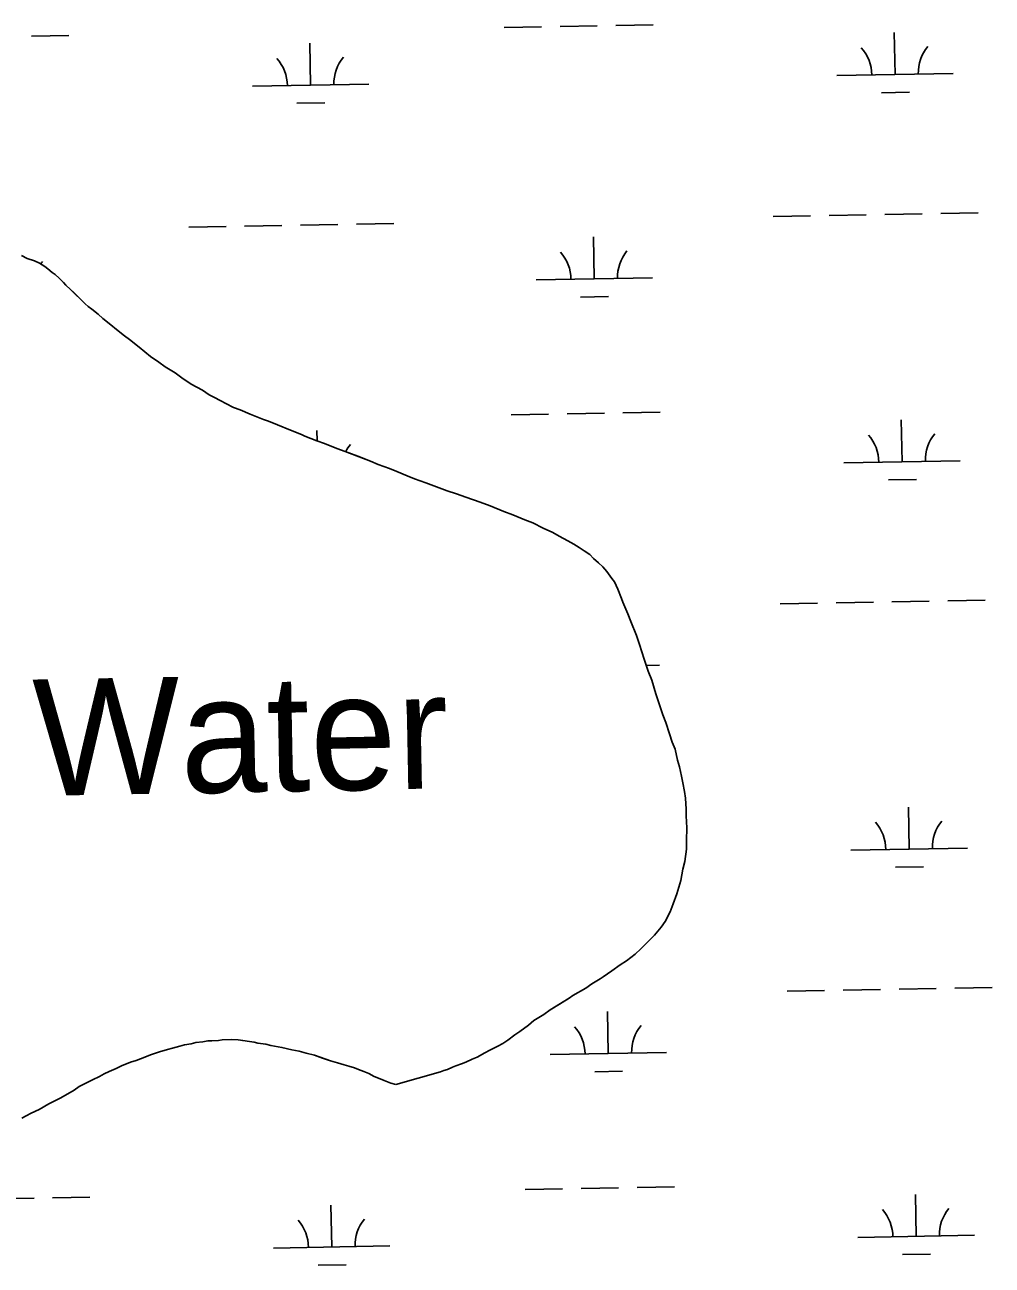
# Model space of a CAD drawing. Extents: x 3925854 to 3964121, y 224593 to 250589.
# Drawn here: x 3940758 to 3941589, y 244053 to 245119 of the extents above; entities that cross this region are included whole.
import ezdxf

# ---------------------------------------------------------------- set-up
doc = ezdxf.new("R2010")
doc.units = 0
for name, color, linetype in [('V-RIVR-IDEN', 7, 'Continuous'), ('V-TOPO-SHOR', 7, 'Continuous'), ('V-WETL-SWMP', 7, 'Continuous')]:
    doc.layers.add(name, color=color, linetype=linetype)

msp = doc.modelspace()

# ---------------------------------------------------------------- linework, layer by layer
at = {"layer": 'V-TOPO-SHOR'}
for points in [[(3940755.259, 244920.45), (3940759.924, 244917.976), (3940766.378, 244915.868), (3940770.685, 244913.749), (3940775.354, 244910.916), (3940777.869, 244909.145), (3940781.465, 244905.946), (3940783.982, 244904.172), (3940787.579, 244900.975), (3940791.179, 244897.42), (3940793.342, 244894.93), (3940797.298, 244891.376), (3940799.819, 244888.888), (3940803.778, 244884.978), (3940805.939, 244882.844), (3940809.9, 244878.935), (3940812.417, 244876.803), (3940815.652, 244874.319), (3940821.047, 244870.061), (3940825.004, 244866.507), (3940831.838, 244860.826), (3940836.87, 244856.923), (3940843.702, 244851.598), (3940848.015, 244848.405), (3940856.287, 244841.659), (3940865.994, 244833.848), (3940873.181, 244828.886), (3940878.571, 244824.984), (3940887.191, 244819.672), (3940892.944, 244815.414), (3940900.847, 244810.097), (3940905.873, 244807.267), (3940910.54, 244804.791), (3940916.289, 244800.892), (3940920.238, 244798.772), (3940926.341, 244795.589), (3940930.648, 244793.47), (3940937.109, 244789.933), (3940942.846, 244787.821), (3940951.455, 244784.299), (3940962.932, 244779.719), (3940967.233, 244778.314), (3940975.124, 244775.144), (3940986.245, 244770.563), (3940995.571, 244766.686), (3940998.443, 244765.273), (3941008.842, 244761.402), (3941015.298, 244758.938), (3941026.058, 244754.713), (3941033.228, 244752.254), (3941043.986, 244748.029), (3941054.746, 244743.804), (3941061.562, 244740.984), (3941071.245, 244737.465), (3941077.342, 244734.999), (3941086.31, 244731.12), (3941092.765, 244728.657), (3941102.448, 244725.14), (3941109.262, 244722.678), (3941120.737, 244718.458), (3941128.624, 244715.646), (3941136.871, 244712.834), (3941149.061, 244708.619), (3941157.668, 244705.453), (3941169.506, 244700.517), (3941177.036, 244697.701), (3941187.438, 244693.474), (3941194.252, 244691.012), (3941203.224, 244686.419), (3941211.478, 244682.534), (3941216.864, 244679.349), (3941224.401, 244675.46), (3941229.428, 244672.629), (3941234.098, 244669.797), (3941238.409, 244666.961), (3941243.078, 244663.772), (3941246.32, 244660.212), (3941250.635, 244656.663), (3941254.236, 244653.108), (3941257.838, 244649.194), (3941262.17, 244643.14), (3941264.334, 244640.292), (3941267.236, 244633.869), (3941270.505, 244626.019), (3941271.601, 244622.806), (3941275.957, 244612.816), (3941278.503, 244606.035), (3941283.227, 244594.259), (3941285.781, 244586.403)], [(3941285.781, 244586.403), (3941289.795, 244573.906), (3941293.439, 244563.553), (3941296.349, 244555.701), (3941300, 244543.917), (3941302.552, 244536.419), (3941305.837, 244526.064), (3941308.385, 244519.283), (3941311.666, 244509.646), (3941313.855, 244502.502), (3941316.399, 244496.438), (3941318.602, 244487.148), (3941320.071, 244481.432), (3941321.912, 244473.216), (3941323.02, 244467.5), (3941324.499, 244459.996), (3941325.25, 244454.276), (3941326.024, 244444.978), (3941326.059, 244439.254), (3941326.481, 244428.881), (3941326.192, 244418.147), (3941326.239, 244410.635), (3941324.875, 244399.891), (3941323.126, 244393.442), (3941321.4, 244383.771), (3941317.894, 244372.301), (3941314.728, 244363.693), (3941312.266, 244356.879), (3941308.024, 244348.626), (3941304.477, 244343.594), (3941298.796, 244336.762), (3941294.53, 244332.44), (3941287.065, 244324.881), (3941282.082, 244320.556), (3941274.605, 244314.784), (3941269.262, 244311.174), (3941262.139, 244306.119), (3941254.658, 244301.065), (3941252.163, 244299.261), (3941245.036, 244294.923), (3941239.693, 244291.31), (3941228.642, 244284.802), (3941225.437, 244282.635), (3941217.239, 244277.574), (3941209.043, 244272.514), (3941203.699, 244268.545), (3941195.145, 244263.482), (3941190.518, 244259.517), (3941183.039, 244254.104), (3941178.765, 244251.217), (3941172.711, 244246.527), (3941168.437, 244243.639), (3941164.159, 244241.464), (3941157.384, 244237.843), (3941153.103, 244235.67), (3941146.329, 244232.049), (3941142.046, 244230.235), (3941136.697, 244227.697), (3941133.127, 244226.243), (3941128.13, 244224.423), (3941125.273, 244223.331), (3941120.993, 244221.517), (3941117.78, 244220.423), (3941114.925, 244219.331), (3941076.711, 244208.358)], [(3941076.711, 244208.358), (3941072.41, 244209.761), (3941066.672, 244211.872), (3941063.086, 244213.282), (3941058.064, 244215.397), (3941053.397, 244217.871), (3941049.094, 244219.634), (3941044.43, 244221.394), (3941041.203, 244222.805), (3941036.183, 244224.203), (3941032.243, 244225.252), (3941026.506, 244227.005), (3941020.414, 244228.756), (3941013.602, 244231.218), (3941006.788, 244233.68), (3940999.62, 244235.422), (3940993.527, 244237.173), (3940987.441, 244238.21), (3940978.839, 244240.301), (3940969.169, 244242.029), (3940964.87, 244243.076), (3940958.064, 244244.106), (3940954.841, 244244.802), (3940950.9, 244245.492), (3940945.172, 244246.172), (3940941.234, 244246.863), (3940935.864, 244247.186), (3940927.637, 244246.777), (3940924.422, 244246.4), (3940918.7, 244246.006), (3940915.122, 244245.984), (3940910.833, 244245.241), (3940904.755, 244244.487), (3940900.827, 244243.389), (3940895.107, 244242.638), (3940891.179, 244241.54), (3940884.75, 244239.711), (3940880.463, 244238.609), (3940873.681, 244236.422), (3940865.824, 244233.868), (3940861.186, 244232.049), (3940853.69, 244229.139), (3940848.691, 244227.679), (3940841.197, 244224.41), (3940836.561, 244222.235), (3940830.494, 244219.694), (3940826.214, 244217.519), (3940822.292, 244215.348), (3940816.228, 244212.448), (3940811.591, 244210.273), (3940804.817, 244206.652), (3940800.542, 244203.762), (3940793.057, 244199.423), (3940788.42, 244196.889), (3940778.793, 244191.821), (3940770.236, 244187.114), (3940763.459, 244183.854), (3940759.179, 244181.679), (3940755.615, 244179.51)]]:
    msp.add_lwpolyline(points, dxfattribs=at)
at = {"layer": 'V-WETL-SWMP'}
for p, q in [((3941169.649, 245116.277), (3941201.643, 245116.858)), ((3941217.641, 245117.149), (3941249.635, 245117.731)), ((3941265.633, 245118.022), (3941297.627, 245118.604)), ((3940763.808, 245108.897), (3940795.802, 245109.479)), ((3941003.456, 245066.817), (3941002.802, 245102.811)), ((3941505.281, 245075.942), (3941504.627, 245111.936)), ((3941455.29, 245075.033), (3941555.273, 245076.851)), ((3940953.465, 245065.908), (3941053.448, 245067.726)), ((3941493.564, 245060.295), (3941517.56, 245060.731)), ((3940991.739, 245051.17), (3941015.735, 245051.607)), ((3941400.638, 244953.948), (3941432.633, 244954.53)), ((3941448.63, 244954.821), (3941480.625, 244955.403)), ((3941496.622, 244955.693), (3941528.617, 244956.275)), ((3941544.614, 244956.566), (3941576.609, 244957.148)), ((3940898.813, 244944.823), (3940930.808, 244945.405)), ((3940946.805, 244945.696), (3940978.8, 244946.278)), ((3940994.797, 244946.569), (3941026.792, 244947.15)), ((3941042.789, 244947.441), (3941074.784, 244948.023)), ((3941246.994, 244900.404), (3941246.339, 244936.398)), ((3940755.258, 244920.45), (3940759.924, 244917.975)), ((3940759.924, 244917.975), (3940766.377, 244915.869)), ((3940766.377, 244915.869), (3940770.684, 244913.749)), ((3940770.684, 244913.749), (3940775.353, 244910.917)), ((3940775.353, 244910.917), (3940777.868, 244909.144)), ((3940777.868, 244909.144), (3940781.466, 244905.946)), ((3940781.466, 244905.946), (3940783.982, 244904.173)), ((3940783.982, 244904.173), (3940787.579, 244900.976)), ((3940787.579, 244900.976), (3940791.179, 244897.421)), ((3941197.002, 244899.495), (3941296.986, 244901.313)), ((3940791.179, 244897.421), (3940793.342, 244894.93)), ((3940793.342, 244894.93), (3940797.299, 244891.377)), ((3940797.299, 244891.377), (3940809.9, 244878.934)), ((3941235.276, 244884.757), (3941259.272, 244885.194)), ((3940809.9, 244878.934), (3940812.417, 244876.803)), ((3940812.417, 244876.803), (3940815.653, 244874.319)), ((3940815.653, 244874.319), (3940821.046, 244870.06)), ((3940821.046, 244870.06), (3940825.004, 244866.507)), ((3940825.004, 244866.507), (3940831.837, 244860.826)), ((3940831.837, 244860.826), (3940836.87, 244856.922)), ((3940836.87, 244856.922), (3940843.701, 244851.598)), ((3940843.701, 244851.598), (3940848.015, 244848.405)), ((3940848.015, 244848.405), (3940856.286, 244841.659)), ((3940856.286, 244841.659), (3940865.995, 244833.849)), ((3940865.995, 244833.849), (3940873.181, 244828.886)), ((3940873.181, 244828.886), (3940878.572, 244824.984)), ((3940878.572, 244824.984), (3940887.192, 244819.672)), ((3940887.192, 244819.672), (3940892.943, 244815.414)), ((3940892.943, 244815.414), (3940900.847, 244810.098)), ((3940900.847, 244810.098), (3940905.874, 244807.267)), ((3940905.874, 244807.267), (3940910.541, 244804.792)), ((3940910.541, 244804.792), (3940916.289, 244800.892)), ((3940916.289, 244800.892), (3940920.238, 244798.771)), ((3940920.238, 244798.771), (3940926.34, 244795.589)), ((3940926.34, 244795.589), (3940930.647, 244793.469)), ((3940930.647, 244793.469), (3940937.109, 244789.932)), ((3940937.109, 244789.932), (3940942.846, 244787.822)), ((3940942.846, 244787.822), (3940951.455, 244784.298)), ((3940951.455, 244784.298), (3940962.932, 244779.719)), ((3941175.697, 244783.657), (3941207.691, 244784.238)), ((3941223.689, 244784.529), (3941255.683, 244785.111)), ((3941271.681, 244785.402), (3941303.675, 244785.984)), ((3940962.932, 244779.719), (3940967.234, 244778.315)), ((3940967.234, 244778.315), (3940975.125, 244775.144)), ((3940975.125, 244775.144), (3940986.245, 244770.563)), ((3941511.329, 244743.322), (3941510.675, 244779.316)), ((3940986.245, 244770.563), (3940995.571, 244766.686)), ((3940995.571, 244766.686), (3940998.442, 244765.273)), ((3940998.442, 244765.273), (3941008.842, 244761.403)), ((3941009.011, 244761.339), (3941008.85, 244770.191)), ((3941008.842, 244761.403), (3941015.297, 244758.939)), ((3941015.297, 244758.939), (3941026.057, 244754.713)), ((3941026.057, 244754.713), (3941033.228, 244752.254)), ((3941033.228, 244752.254), (3941054.747, 244743.803)), ((3941054.747, 244743.803), (3941061.562, 244740.983)), ((3941061.562, 244740.983), (3941071.244, 244737.466)), ((3941461.338, 244742.413), (3941561.321, 244744.231)), ((3941071.244, 244737.466), (3941077.342, 244735)), ((3941077.342, 244735), (3941086.31, 244731.121)), ((3941086.31, 244731.121), (3941092.766, 244728.657)), ((3941092.766, 244728.657), (3941102.448, 244725.14)), ((3941102.448, 244725.14), (3941109.261, 244722.679)), ((3941109.261, 244722.679), (3941120.736, 244718.457)), ((3941499.612, 244727.675), (3941523.608, 244728.111)), ((3941120.736, 244718.457), (3941128.624, 244715.645)), ((3941128.624, 244715.645), (3941136.871, 244712.834)), ((3941136.871, 244712.834), (3941149.061, 244708.618)), ((3941149.061, 244708.618), (3941157.668, 244705.452)), ((3941157.668, 244705.452), (3941169.505, 244700.517)), ((3941169.505, 244700.517), (3941177.036, 244697.702)), ((3941177.036, 244697.702), (3941187.438, 244693.474)), ((3941187.438, 244693.474), (3941194.251, 244691.013)), ((3941194.251, 244691.013), (3941203.224, 244686.418)), ((3941203.224, 244686.418), (3941211.477, 244682.534)), ((3941211.477, 244682.534), (3941216.864, 244679.348)), ((3941216.864, 244679.348), (3941224.401, 244675.46)), ((3941224.401, 244675.46), (3941229.428, 244672.629)), ((3941229.428, 244672.629), (3941234.097, 244669.797)), ((3941234.097, 244669.797), (3941238.408, 244666.961)), ((3941238.408, 244666.961), (3941243.079, 244663.771)), ((3941243.079, 244663.771), (3941246.321, 244660.213)), ((3941246.321, 244660.213), (3941250.636, 244656.663)), ((3941250.636, 244656.663), (3941254.236, 244653.108)), ((3941254.236, 244653.108), (3941257.839, 244649.195)), ((3941257.839, 244649.195), (3941262.17, 244643.14)), ((3941262.17, 244643.14), (3941264.334, 244640.291)), ((3941264.334, 244640.291), (3941267.237, 244633.87)), ((3941267.237, 244633.87), (3941270.506, 244626.019)), ((3941270.506, 244626.019), (3941271.6, 244622.806)), ((3941502.67, 244623.073), (3941534.665, 244623.655)), ((3941550.662, 244623.946), (3941582.657, 244624.528)), ((3941271.6, 244622.806), (3941275.956, 244612.816)), ((3941275.956, 244612.816), (3941278.503, 244606.034)), ((3941406.686, 244621.328), (3941438.681, 244621.91)), ((3941454.678, 244622.201), (3941486.673, 244622.783)), ((3941278.503, 244606.034), (3941283.227, 244594.258)), ((3941283.227, 244594.258), (3941285.781, 244586.403)), ((3941285.781, 244586.403), (3941289.795, 244573.906)), ((3941289.795, 244573.906), (3941293.438, 244563.553)), ((3941291.702, 244568.487), (3941303.034, 244568.693)), ((3941293.438, 244563.553), (3941296.349, 244555.701)), ((3941296.349, 244555.701), (3941300.001, 244543.917)), ((3941300.001, 244543.917), (3941302.552, 244536.42)), ((3941302.552, 244536.42), (3941305.837, 244526.065)), ((3941305.837, 244526.065), (3941308.384, 244519.284)), ((3941308.384, 244519.284), (3941311.665, 244509.645)), ((3941311.665, 244509.645), (3941313.856, 244502.503)), ((3941313.856, 244502.503), (3941316.399, 244496.437)), ((3941316.399, 244496.437), (3941318.603, 244487.149)), ((3941318.603, 244487.149), (3941320.07, 244481.433)), ((3941320.07, 244481.433), (3941321.911, 244473.216)), ((3941321.911, 244473.216), (3941323.02, 244467.499)), ((3941323.02, 244467.499), (3941324.498, 244459.995)), ((3941324.498, 244459.995), (3941325.25, 244454.275)), ((3941325.25, 244454.275), (3941326.024, 244444.978)), ((3941326.024, 244444.978), (3941326.059, 244439.254)), ((3941517.377, 244410.702), (3941516.723, 244446.696)), ((3941326.059, 244439.254), (3941326.482, 244428.881)), ((3941326.482, 244428.881), (3941326.192, 244418.147)), ((3941326.239, 244410.634), (3941324.875, 244399.892)), ((3941326.192, 244418.147), (3941326.239, 244410.634)), ((3941467.386, 244409.793), (3941567.369, 244411.611)), ((3941324.875, 244399.892), (3941323.127, 244393.441)), ((3941323.127, 244393.441), (3941321.399, 244383.771)), ((3941505.66, 244395.055), (3941529.656, 244395.491)), ((3941321.399, 244383.771), (3941317.893, 244372.3)), ((3941317.893, 244372.3), (3941314.727, 244363.693)), ((3941314.727, 244363.693), (3941312.266, 244356.88)), ((3941308.024, 244348.625), (3941304.478, 244343.594)), ((3941312.266, 244356.88), (3941308.024, 244348.625)), ((3941298.797, 244336.761), (3941294.531, 244332.441)), ((3941304.478, 244343.594), (3941298.797, 244336.761)), ((3941294.531, 244332.441), (3941287.065, 244324.881)), ((3941274.606, 244314.785), (3941269.262, 244311.174)), ((3941282.083, 244320.556), (3941274.606, 244314.785)), ((3941287.065, 244324.881), (3941282.083, 244320.556)), ((3941262.139, 244306.12), (3941254.657, 244301.064)), ((3941269.262, 244311.174), (3941262.139, 244306.12)), ((3941245.036, 244294.922), (3941239.692, 244291.311)), ((3941252.164, 244299.26), (3941245.036, 244294.922)), ((3941254.657, 244301.064), (3941252.164, 244299.26)), ((3941225.436, 244282.635), (3941209.042, 244272.514)), ((3941228.642, 244284.802), (3941225.436, 244282.635)), ((3941239.692, 244291.311), (3941228.642, 244284.802)), ((3941412.734, 244288.708), (3941444.729, 244289.29)), ((3941460.726, 244289.581), (3941492.721, 244290.162)), ((3941508.718, 244290.453), (3941540.713, 244291.035)), ((3941556.71, 244291.326), (3941588.705, 244291.908)), ((3941209.042, 244272.514), (3941203.7, 244268.545)), ((3941195.145, 244263.483), (3941190.519, 244259.518)), ((3941203.7, 244268.545), (3941195.145, 244263.483)), ((3941259.09, 244235.164), (3941258.436, 244271.158)), ((3941178.765, 244251.216), (3941172.712, 244246.527)), ((3941183.04, 244254.105), (3941178.765, 244251.216)), ((3941190.519, 244259.518), (3941183.04, 244254.105)), ((3940891.178, 244241.54), (3940884.75, 244239.711)), ((3940895.107, 244242.638), (3940891.178, 244241.54)), ((3940900.827, 244243.389), (3940895.107, 244242.638)), ((3940904.755, 244244.487), (3940900.827, 244243.389)), ((3940910.833, 244245.241), (3940904.755, 244244.487)), ((3940915.121, 244245.983), (3940910.833, 244245.241)), ((3940918.699, 244246.006), (3940915.121, 244245.983)), ((3940924.421, 244246.4), (3940918.699, 244246.006)), ((3940927.638, 244246.777), (3940924.421, 244246.4)), ((3940935.864, 244247.187), (3940927.638, 244246.777)), ((3940941.233, 244246.863), (3940935.864, 244247.187)), ((3940945.173, 244246.172), (3940941.233, 244246.863)), ((3940950.901, 244245.492), (3940945.173, 244246.172)), ((3940954.841, 244244.802), (3940950.901, 244245.492)), ((3940958.065, 244244.106), (3940954.841, 244244.802)), ((3940964.869, 244243.076), (3940958.065, 244244.106)), ((3940969.169, 244242.029), (3940964.869, 244243.076)), ((3940978.84, 244240.301), (3940969.169, 244242.029)), ((3940987.44, 244238.209), (3940978.84, 244240.301)), ((3941164.158, 244241.464), (3941157.383, 244237.844)), ((3941168.437, 244243.638), (3941164.158, 244241.464)), ((3941172.712, 244246.527), (3941168.437, 244243.638)), ((3940853.69, 244229.14), (3940848.691, 244227.678)), ((3940861.185, 244232.05), (3940853.69, 244229.14)), ((3940865.825, 244233.868), (3940861.185, 244232.05)), ((3940873.68, 244236.421), (3940865.825, 244233.868)), ((3940880.464, 244238.61), (3940873.68, 244236.421)), ((3940884.75, 244239.711), (3940880.464, 244238.61)), ((3940993.528, 244237.173), (3940987.44, 244238.209)), ((3940999.621, 244235.423), (3940993.528, 244237.173)), ((3941006.788, 244233.679), (3940999.621, 244235.423)), ((3941020.414, 244228.756), (3941006.788, 244233.679)), ((3941142.046, 244230.235), (3941136.696, 244227.697)), ((3941146.328, 244232.05), (3941142.046, 244230.235)), ((3941153.103, 244235.671), (3941146.328, 244232.05)), ((3941157.383, 244237.844), (3941153.103, 244235.671)), ((3941209.098, 244234.255), (3941309.082, 244236.073)), ((3940830.495, 244219.693), (3940826.215, 244217.519)), ((3940836.561, 244222.235), (3940830.495, 244219.693)), ((3940841.198, 244224.411), (3940836.561, 244222.235)), ((3940848.691, 244227.678), (3940841.198, 244224.411)), ((3941026.507, 244227.005), (3941020.414, 244228.756)), ((3941032.242, 244225.252), (3941026.507, 244227.005)), ((3941036.184, 244224.204), (3941032.242, 244225.252)), ((3941041.202, 244222.804), (3941036.184, 244224.204)), ((3941044.431, 244221.393), (3941041.202, 244222.804)), ((3941049.093, 244219.634), (3941044.431, 244221.393)), ((3941053.397, 244217.872), (3941049.093, 244219.634)), ((3941114.924, 244219.331), (3941076.712, 244208.358)), ((3941117.78, 244220.423), (3941114.924, 244219.331)), ((3941120.993, 244221.516), (3941117.78, 244220.423)), ((3941125.274, 244223.332), (3941120.993, 244221.516)), ((3941128.13, 244224.423), (3941125.274, 244223.332)), ((3941133.127, 244226.243), (3941128.13, 244224.423)), ((3941136.696, 244227.697), (3941133.127, 244226.243)), ((3941247.373, 244219.517), (3941271.369, 244219.954)), ((3940811.592, 244210.272), (3940804.817, 244206.652)), ((3940816.229, 244212.448), (3940811.592, 244210.272)), ((3940822.293, 244215.348), (3940816.229, 244212.448)), ((3940826.215, 244217.519), (3940822.293, 244215.348)), ((3941058.063, 244215.397), (3941053.397, 244217.872)), ((3941063.085, 244213.282), (3941058.063, 244215.397)), ((3941066.672, 244211.873), (3941063.085, 244213.282)), ((3941072.41, 244209.762), (3941066.672, 244211.873)), ((3941076.712, 244208.358), (3941072.41, 244209.762)), ((3940793.056, 244199.423), (3940788.421, 244196.889)), ((3940800.542, 244203.763), (3940793.056, 244199.423)), ((3940804.817, 244206.652), (3940800.542, 244203.763)), ((3940770.236, 244187.115), (3940763.459, 244183.853)), ((3940778.793, 244191.82), (3940770.236, 244187.115)), ((3940788.421, 244196.889), (3940778.793, 244191.82)), ((3940759.179, 244181.679), (3940755.615, 244179.51)), ((3940763.459, 244183.853), (3940759.179, 244181.679)), ((3941187.793, 244118.416), (3941219.787, 244118.998)), ((3941235.785, 244119.289), (3941267.779, 244119.871)), ((3941283.777, 244120.162), (3941315.772, 244120.744)), ((3941523.425, 244078.082), (3941522.771, 244114.076)), ((3940733.96, 244110.164), (3940765.954, 244110.746)), ((3940781.952, 244111.037), (3940813.947, 244111.619)), ((3941021.6, 244068.957), (3941020.946, 244104.951)), ((3940971.609, 244068.048), (3941071.592, 244069.866)), ((3941473.434, 244077.173), (3941573.417, 244078.991)), ((3941511.708, 244062.435), (3941535.704, 244062.871)), ((3941009.883, 244053.31), (3941033.879, 244053.747))]:
    msp.add_line(p, q, dxfattribs=at)
for centre, start, end in [((3941450.039, 245075.412), 0.269879, 41.813537), ((3941560.506, 245077.421), 140.269876, 181.813534), ((3940948.214, 245066.287), 0.269879, 41.813537), ((3941058.681, 245068.296), 140.269876, 181.813534), ((3941191.751, 244899.874), 0.269879, 41.813537), ((3941302.219, 244901.883), 140.269876, 181.813534), ((3940800.394, 244892.758), 140.269876, 144.629448), ((3941456.087, 244742.792), 0.269879, 41.813537), ((3941566.555, 244744.801), 140.269876, 181.813534), ((3941064.729, 244735.676), 140.269876, 152.180755), ((3941462.135, 244410.172), 0.269879, 41.813537), ((3941572.603, 244412.181), 140.269876, 181.813534), ((3941203.848, 244234.634), 0.269879, 41.813537), ((3941314.315, 244236.643), 140.269876, 181.813534), ((3941578.651, 244079.561), 140.269876, 181.813534), ((3940966.358, 244068.427), 0.269879, 41.813537), ((3941076.826, 244070.436), 140.269876, 181.813534), ((3941468.183, 244077.552), 0.269879, 41.813537)]:
    msp.add_arc(centre, 35.246, start, end, dxfattribs=at)

# ---------------------------------------------------------------- texts
at = {"layer": 'V-RIVR-IDEN'}
msp.add_text('Water', height=99.9998, rotation=1.078661, dxfattribs=at).set_placement((3940765.996, 244456.252))

doc.saveas('drawing.dxf')
